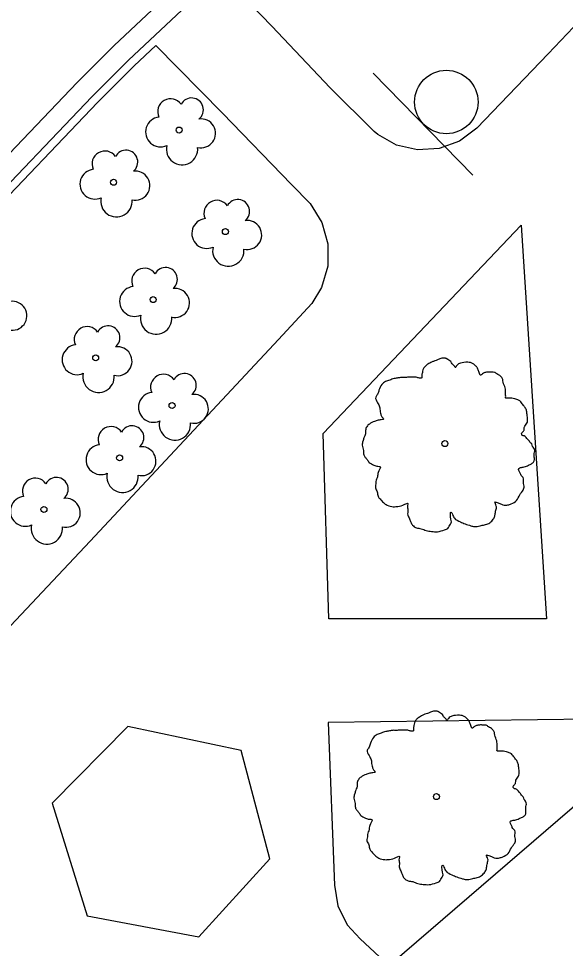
# Model space of a CAD drawing. Extents: x 2161152 to 2175754, y 602179 to 617749.
# Drawn here: x 2163429.4 to 2163463.8, y 605276.9 to 605335.5 of the extents above; entities that cross this region are included whole.
import ezdxf

# ---------------------------------------------------------------- set-up
doc = ezdxf.new("R2010")
doc.units = 0
for name, color, linetype in [('RD_EX_Bldg', 7, 'Continuous'), ('RD_EX_BldgApp', 7, 'Continuous'), ('RD_EX_BldgApp_Sign', 7, 'Continuous'), ('RD_EX_Conc_Curb', 7, 'Continuous'), ('RD_EX_Conc_Gutter', 7, 'Continuous'), ('RD_EX_Conc_Sidewalk', 7, 'Continuous'), ('RD_EX_VEG', 7, 'Continuous')]:
    doc.layers.add(name, color=color, linetype=linetype)

msp = doc.modelspace()

# ---------------------------------------------------------------- linework, layer by layer
at = {"layer": 'RD_EX_Bldg'}
msp.add_lwpolyline([(2163464.053, 605228.799), (2163481.192, 605243.237), (2163494.713, 605261.116), (2163466.679, 605287.8), (2163449.611, 605273.104), (2163435.957, 605255.267), (2163464.053, 605228.799)], dxfattribs=at)
at = {"layer": 'RD_EX_BldgApp'}
msp.add_lwpolyline([(2163431.461, 605286.038), (2163433.671, 605278.926), (2163440.714, 605277.597), (2163445.194, 605282.524), (2163443.398, 605289.353), (2163436.245, 605290.878), (2163431.461, 605286.038)], dxfattribs=at)
at = {"layer": 'RD_EX_BldgApp_Sign'}
msp.add_line((2163451.721, 605332.065), (2163458.006, 605325.624), dxfattribs=at)
msp.add_circle((2163456.325, 605330.246), 2, dxfattribs=at)
at = {"layer": 'RD_EX_Conc_Curb'}
for points in [[(2163392.119, 605286.377), (2163392.554, 605286.902), (2163396.21, 605290.736), (2163401.422, 605296.215), (2163408.932, 605304.203), (2163415.972, 605311.674), (2163426.692, 605322.956), (2163433.969, 605330.575), (2163436.284, 605332.876), (2163440.326, 605336.685)], [(2163396.377, 605263.141), (2163406.724, 605273.912), (2163409.736, 605277.087), (2163410.435, 605277.95), (2163411.016, 605278.815), (2163410.864, 605279.843), (2163410.239, 605280.583), (2163409.603, 605280.841), (2163406.036, 605281.783), (2163396.309, 605284.138), (2163392.952, 605285.052), (2163392.612, 605285.335), (2163392.492, 605285.681), (2163392.585, 605286.156), (2163392.928, 605286.569), (2163396.572, 605290.392), (2163401.785, 605295.871), (2163409.296, 605303.86), (2163416.335, 605311.33), (2163427.054, 605322.611), (2163434.326, 605330.225), (2163436.632, 605332.517), (2163438.01, 605333.815)]]:
    msp.add_lwpolyline(points, dxfattribs=at)
at = {"layer": 'RD_EX_Conc_Gutter'}
msp.add_lwpolyline([(2163391.587, 605287.762), (2163395.273, 605291.628), (2163400.482, 605297.103), (2163407.99, 605305.089), (2163415.032, 605312.563), (2163425.755, 605323.848), (2163433.045, 605331.48), (2163435.385, 605333.806), (2163439.467, 605337.653), (2163442.546, 605340.222), (2163446.723, 605343.3), (2163451.132, 605346.05), (2163455.006, 605348.098), (2163459.853, 605350.269), (2163464.857, 605352.069), (2163469.963, 605353.48), (2163470.757, 605353.663), (2163477.256, 605354.842), (2163481.576, 605355.265), (2163487.13, 605355.451), (2163492.577, 605355.316), (2163499.677, 605354.167), (2163505.419, 605352.855), (2163513.599, 605350.988)], dxfattribs=at)
at = {"layer": 'RD_EX_Conc_Sidewalk'}
for points in [[(2163481.818, 605353.479), (2163479.13, 605350.555), (2163471.137, 605342.131), (2163462.755, 605333.284), (2163458.247, 605328.591), (2163457.155, 605327.778), (2163455.876, 605327.31), (2163454.517, 605327.226), (2163453.19, 605327.531), (2163452.006, 605328.202), (2163451.779, 605328.39), (2163449.003, 605331.139), (2163445.315, 605335.037), (2163442.559, 605337.897)], [(2163438.01, 605333.815), (2163442.208, 605329.535), (2163446.564, 605325.048), (2163447.735, 605323.844), (2163448.476, 605322.651), (2163448.859, 605321.3), (2163448.853, 605319.896), (2163448.459, 605318.549), (2163447.853, 605317.543), (2163445.747, 605315.278), (2163433.869, 605302.56), (2163427.144, 605295.423), (2163414.282, 605281.759), (2163411.299, 605278.595), (2163411.016, 605278.815)], [(2163448.921, 605297.649), (2163448.56, 605309.344), (2163461.049, 605322.488), (2163462.635, 605297.663), (2163448.921, 605297.649)], [(2163483.545, 605246.347), (2163488.936, 605241.29), (2163503.052, 605256.152), (2163486.934, 605271.562), (2163465.369, 605291.324), (2163448.874, 605291.127), (2163449.278, 605280.862), (2163449.491, 605279.554), (2163450.078, 605278.365), (2163450.894, 605277.473), (2163452.728, 605275.788)]]:
    msp.add_lwpolyline(points, dxfattribs=at)
at = {"layer": 'RD_EX_VEG'}
for centre, radius in [((2163439.476, 605328.478), 0.188), ((2163435.339, 605325.184), 0.188), ((2163442.392, 605322.074), 0.188), ((2163437.839, 605317.788), 0.188), ((2163434.213, 605314.112), 0.188), ((2163439.028, 605311.108), 0.188), ((2163456.234, 605308.705), 0.188), ((2163456.225, 605308.691), 0.000075), ((2163435.722, 605307.809), 0.188), ((2163430.95, 605304.554), 0.188), ((2163455.703, 605286.449), 0.188), ((2163455.694, 605286.435), 0.000075)]:
    msp.add_circle(centre, radius, dxfattribs=at)
for centre, radius, start, end in [((2163438.935, 605329.638), 0.813, 34.97629, 204.75602), ((2163440.26, 605329.754), 0.746, 308.76261, 152.04674), ((2163438.303, 605328.361), 0.943, 96.45179, 294.73401), ((2163440.855, 605328.268), 0.914, 256.56668, 98.10463), ((2163439.66, 605327.28), 0.988, 166.88266, 5.75893), ((2163434.798, 605326.344), 0.813, 34.97629, 204.75602), ((2163436.123, 605326.46), 0.746, 308.76261, 152.04674), ((2163434.166, 605325.067), 0.943, 96.45179, 294.73401), ((2163436.719, 605324.974), 0.914, 256.56668, 98.10463), ((2163435.523, 605323.987), 0.988, 166.88266, 5.75893), ((2163441.851, 605323.234), 0.813, 34.97629, 204.75602), ((2163443.176, 605323.35), 0.746, 308.76261, 152.04674), ((2163441.219, 605321.957), 0.943, 96.45179, 294.73401), ((2163443.771, 605321.864), 0.914, 256.56668, 98.10463), ((2163442.576, 605320.876), 0.988, 166.88266, 5.75893), ((2163437.298, 605318.949), 0.813, 34.97629, 204.75602), ((2163438.623, 605319.065), 0.746, 308.76261, 152.04674), ((2163436.666, 605317.672), 0.943, 96.45179, 294.73401), ((2163439.219, 605317.579), 0.914, 256.56668, 98.10463), ((2163428.958, 605316.768), 0.914, 256.56668, 98.10463), ((2163438.023, 605316.591), 0.988, 166.88266, 5.75893), ((2163434.997, 605315.389), 0.746, 308.76261, 152.04674), ((2163433.672, 605315.273), 0.813, 34.97629, 204.75602), ((2163433.04, 605313.995), 0.943, 96.45179, 294.73401), ((2163435.593, 605313.903), 0.914, 256.56668, 98.10463), ((2163434.397, 605312.915), 0.988, 166.88266, 5.75893), ((2163438.487, 605312.269), 0.813, 34.97629, 204.75602), ((2163439.812, 605312.385), 0.746, 308.76261, 152.04674), ((2163437.855, 605310.992), 0.943, 96.45179, 294.73401), ((2163440.408, 605310.899), 0.914, 256.56668, 98.10463), ((2163435.182, 605308.969), 0.813, 34.97629, 204.75602), ((2163436.506, 605309.086), 0.746, 308.76261, 152.04674), ((2163439.212, 605309.911), 0.988, 166.88266, 5.75893), ((2163434.55, 605307.692), 0.943, 96.45179, 294.73401), ((2163437.102, 605307.6), 0.914, 256.56668, 98.10463), ((2163435.907, 605306.612), 0.988, 166.88266, 5.75893), ((2163430.409, 605305.714), 0.813, 34.97629, 204.75602), ((2163431.734, 605305.83), 0.746, 308.76261, 152.04674), ((2163429.777, 605304.437), 0.943, 96.45179, 294.73401), ((2163432.33, 605304.344), 0.914, 256.56668, 98.10463), ((2163431.134, 605303.357), 0.988, 166.88266, 5.75893)]:
    msp.add_arc(centre, radius, start, end, dxfattribs=at)
for points in [[(2163456.333, 605314.081), (2163456.108, 605314.1), (2163455.864, 605314.025), (2163455.677, 605313.95), (2163455.508, 605313.893), (2163455.34, 605313.818), (2163455.115, 605313.687), (2163454.946, 605313.537), (2163454.852, 605313.35), (2163454.815, 605313.181), (2163454.777, 605312.975), (2163454.777, 605312.844), (2163454.684, 605312.825), (2163454.571, 605312.844), (2163454.384, 605312.9), (2163454.196, 605312.9), (2163454.009, 605312.9), (2163453.747, 605312.881), (2163453.484, 605312.881), (2163453.278, 605312.844), (2163453.034, 605312.806), (2163452.753, 605312.713), (2163452.491, 605312.619), (2163452.266, 605312.432), (2163452.079, 605312.075), (2163451.985, 605311.813), (2163451.872, 605311.626), (2163451.985, 605311.288), (2163452.116, 605311.026), (2163452.135, 605310.876), (2163452.191, 605310.557), (2163452.266, 605310.389), (2163452.36, 605310.239), (2163452.303, 605310.22), (2163452.022, 605310.183), (2163451.797, 605310.108), (2163451.479, 605309.939), (2163451.31, 605309.77), (2163451.235, 605309.527), (2163451.216, 605309.264), (2163451.141, 605309.114), (2163451.085, 605308.908), (2163451.066, 605308.852), (2163451.029, 605308.608), (2163451.104, 605308.271), (2163451.123, 605308.008), (2163451.216, 605307.84), (2163451.329, 605307.709), (2163451.46, 605307.521), (2163451.76, 605307.353), (2163452.004, 605307.278), (2163452.153, 605307.259), (2163452.022, 605306.884), (2163451.985, 605306.622), (2163451.891, 605306.322), (2163451.891, 605306.266), (2163451.854, 605305.909), (2163451.966, 605305.666), (2163452.022, 605305.385), (2163452.153, 605305.216), (2163452.36, 605304.991), (2163452.603, 605304.822), (2163452.978, 605304.729), (2163453.278, 605304.747), (2163453.709, 605304.879), (2163453.896, 605304.935), (2163453.878, 605304.804), (2163453.896, 605304.522), (2163453.896, 605304.204), (2163454.009, 605303.96), (2163454.084, 605303.754), (2163454.196, 605303.567), (2163454.44, 605303.398), (2163454.74, 605303.342), (2163455.058, 605303.229), (2163455.396, 605303.173), (2163455.771, 605303.154), (2163456.22, 605303.267), (2163456.427, 605303.361), (2163456.502, 605303.492), (2163456.652, 605303.773), (2163456.614, 605303.942), (2163456.633, 605304.391), (2163456.708, 605304.26), (2163456.839, 605303.998), (2163457.214, 605303.773), (2163457.514, 605303.642), (2163457.87, 605303.529), (2163458.095, 605303.473), (2163458.451, 605303.529), (2163458.732, 605303.585), (2163459.013, 605303.679), (2163459.238, 605303.885), (2163459.369, 605304.091), (2163459.407, 605304.298), (2163459.463, 605304.579), (2163459.5, 605304.71)], [(2163459.5, 605304.71), (2163459.444, 605304.841), (2163459.407, 605305.029), (2163459.463, 605305.01), (2163459.594, 605304.972), (2163459.8, 605304.879), (2163459.969, 605304.822), (2163460.212, 605304.841), (2163460.419, 605304.916), (2163460.756, 605305.122), (2163460.962, 605305.478), (2163461.168, 605305.778), (2163461.225, 605306.022), (2163461.187, 605306.191), (2163461.168, 605306.565), (2163461.018, 605306.753), (2163460.981, 605306.846), (2163460.906, 605307.146), (2163460.962, 605307.184), (2163461.168, 605307.221), (2163461.449, 605307.315), (2163461.656, 605307.409), (2163461.824, 605307.54), (2163461.88, 605307.709), (2163461.862, 605308.008), (2163461.899, 605308.308), (2163461.843, 605308.421), (2163461.768, 605308.533), (2163461.712, 605308.683), (2163461.599, 605308.796), (2163461.524, 605308.908), (2163461.449, 605308.983), (2163461.356, 605309.096), (2163461.225, 605309.189), (2163461.112, 605309.227), (2163461.075, 605309.339), (2163461.187, 605309.489), (2163461.225, 605309.564), (2163461.243, 605309.733), (2163461.412, 605309.995), (2163461.449, 605310.295), (2163461.412, 605310.614), (2163461.374, 605310.82), (2163461.262, 605311.026), (2163461.112, 605311.213), (2163461.018, 605311.345), (2163460.887, 605311.438), (2163460.644, 605311.532), (2163460.456, 605311.569), (2163460.194, 605311.569), (2163460.044, 605311.607), (2163460.063, 605311.644), (2163460.063, 605311.757), (2163460.063, 605311.963), (2163460.006, 605312.3), (2163459.894, 605312.675), (2163459.894, 605312.694), (2163459.819, 605312.881), (2163459.65, 605313.031), (2163459.519, 605313.106), (2163459.369, 605313.2), (2163459.182, 605313.219), (2163458.957, 605313.219), (2163458.751, 605313.181), (2163458.601, 605313.106), (2163458.469, 605313.013), (2163458.413, 605313.125), (2163458.338, 605313.35), (2163458.301, 605313.462), (2163458.188, 605313.594), (2163458.02, 605313.743), (2163457.682, 605313.837), (2163457.214, 605313.781), (2163456.989, 605313.631), (2163456.876, 605313.5), (2163456.839, 605313.594), (2163456.689, 605313.743), (2163456.614, 605313.875), (2163456.483, 605313.968), (2163456.37, 605314.043), (2163456.295, 605314.081)], [(2163455.802, 605291.825), (2163455.577, 605291.843), (2163455.334, 605291.768), (2163455.146, 605291.694), (2163454.978, 605291.637), (2163454.809, 605291.562), (2163454.584, 605291.431), (2163454.415, 605291.281), (2163454.322, 605291.094), (2163454.284, 605290.925), (2163454.247, 605290.719), (2163454.247, 605290.588), (2163454.153, 605290.569), (2163454.04, 605290.588), (2163453.853, 605290.644), (2163453.666, 605290.644), (2163453.478, 605290.644), (2163453.216, 605290.625), (2163452.953, 605290.625), (2163452.747, 605290.588), (2163452.504, 605290.55), (2163452.223, 605290.457), (2163451.96, 605290.363), (2163451.735, 605290.175), (2163451.548, 605289.819), (2163451.454, 605289.557), (2163451.342, 605289.37), (2163451.454, 605289.032), (2163451.585, 605288.77), (2163451.604, 605288.62), (2163451.66, 605288.301), (2163451.735, 605288.133), (2163451.829, 605287.983), (2163451.773, 605287.964), (2163451.492, 605287.926), (2163451.267, 605287.851), (2163450.948, 605287.683), (2163450.779, 605287.514), (2163450.704, 605287.27), (2163450.686, 605287.008), (2163450.611, 605286.858), (2163450.555, 605286.652), (2163450.536, 605286.596), (2163450.498, 605286.352), (2163450.573, 605286.015), (2163450.592, 605285.752), (2163450.686, 605285.584), (2163450.798, 605285.453), (2163450.929, 605285.265), (2163451.229, 605285.096), (2163451.473, 605285.021), (2163451.623, 605285.003), (2163451.492, 605284.628), (2163451.454, 605284.365), (2163451.36, 605284.066), (2163451.36, 605284.009), (2163451.323, 605283.653), (2163451.435, 605283.41), (2163451.492, 605283.129), (2163451.623, 605282.96), (2163451.829, 605282.735), (2163452.073, 605282.566), (2163452.447, 605282.473), (2163452.747, 605282.491), (2163453.178, 605282.622), (2163453.366, 605282.679), (2163453.347, 605282.548), (2163453.366, 605282.266), (2163453.366, 605281.948), (2163453.478, 605281.704), (2163453.553, 605281.498), (2163453.666, 605281.311), (2163453.909, 605281.142), (2163454.209, 605281.086), (2163454.528, 605280.973), (2163454.865, 605280.917), (2163455.24, 605280.898), (2163455.69, 605281.011), (2163455.896, 605281.104), (2163455.971, 605281.236), (2163456.121, 605281.517), (2163456.083, 605281.685), (2163456.102, 605282.135), (2163456.177, 605282.004), (2163456.308, 605281.742), (2163456.683, 605281.517), (2163456.983, 605281.386), (2163457.339, 605281.273), (2163457.564, 605281.217), (2163457.92, 605281.273), (2163458.201, 605281.329), (2163458.482, 605281.423), (2163458.707, 605281.629), (2163458.838, 605281.835), (2163458.876, 605282.041), (2163458.932, 605282.323), (2163458.97, 605282.454)], [(2163458.97, 605282.454), (2163458.913, 605282.585), (2163458.876, 605282.772), (2163458.932, 605282.754), (2163459.063, 605282.716), (2163459.269, 605282.622), (2163459.438, 605282.566), (2163459.682, 605282.585), (2163459.888, 605282.66), (2163460.225, 605282.866), (2163460.431, 605283.222), (2163460.638, 605283.522), (2163460.694, 605283.766), (2163460.656, 605283.934), (2163460.638, 605284.309), (2163460.488, 605284.497), (2163460.45, 605284.59), (2163460.375, 605284.89), (2163460.431, 605284.928), (2163460.638, 605284.965), (2163460.919, 605285.059), (2163461.125, 605285.153), (2163461.294, 605285.284), (2163461.35, 605285.453), (2163461.331, 605285.752), (2163461.369, 605286.052), (2163461.312, 605286.165), (2163461.237, 605286.277), (2163461.181, 605286.427), (2163461.069, 605286.539), (2163460.994, 605286.652), (2163460.919, 605286.727), (2163460.825, 605286.839), (2163460.694, 605286.933), (2163460.581, 605286.971), (2163460.544, 605287.083), (2163460.656, 605287.233), (2163460.694, 605287.308), (2163460.713, 605287.477), (2163460.881, 605287.739), (2163460.919, 605288.039), (2163460.881, 605288.357), (2163460.844, 605288.564), (2163460.731, 605288.77), (2163460.581, 605288.957), (2163460.488, 605289.088), (2163460.356, 605289.182), (2163460.113, 605289.276), (2163459.925, 605289.313), (2163459.663, 605289.313), (2163459.513, 605289.351), (2163459.532, 605289.388), (2163459.532, 605289.501), (2163459.532, 605289.707), (2163459.476, 605290.044), (2163459.363, 605290.419), (2163459.363, 605290.438), (2163459.288, 605290.625), (2163459.12, 605290.775), (2163458.988, 605290.85), (2163458.838, 605290.944), (2163458.651, 605290.963), (2163458.426, 605290.963), (2163458.22, 605290.925), (2163458.07, 605290.85), (2163457.939, 605290.756), (2163457.883, 605290.869), (2163457.808, 605291.094), (2163457.77, 605291.206), (2163457.658, 605291.337), (2163457.489, 605291.487), (2163457.152, 605291.581), (2163456.683, 605291.525), (2163456.458, 605291.375), (2163456.346, 605291.244), (2163456.308, 605291.337), (2163456.158, 605291.487), (2163456.083, 605291.619), (2163455.952, 605291.712), (2163455.84, 605291.787), (2163455.765, 605291.825)]]:
    msp.add_spline(points, degree=3, dxfattribs=at)

doc.saveas('drawing.dxf')
